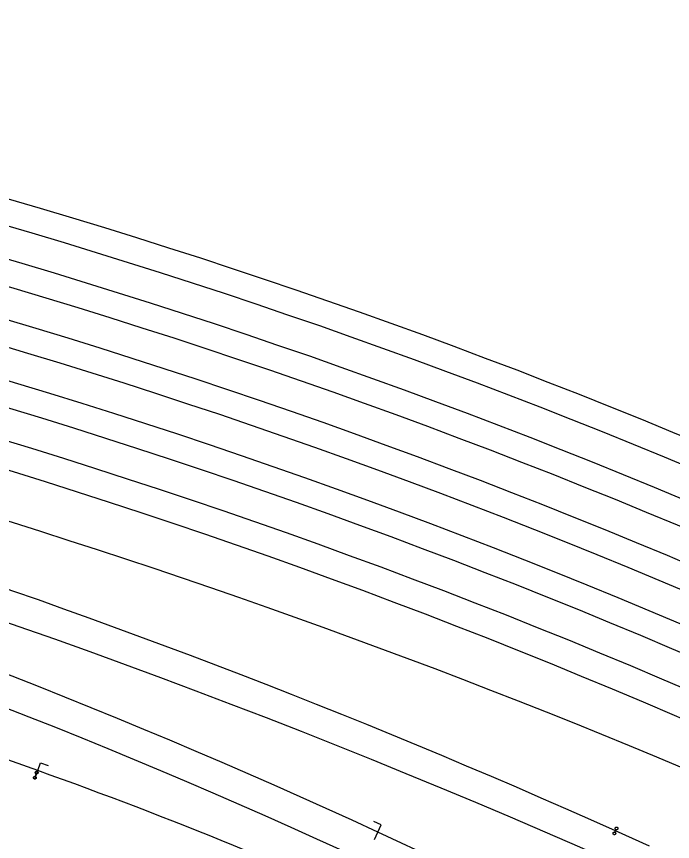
# Model space of a CAD drawing. Extents: x 6540402 to 6566579, y 5525343 to 5532423.
# Drawn here: x 6544363.5 to 6544484.3, y 5526379.4 to 5526531.2 of the extents above; entities that cross this region are included whole.
import ezdxf

# ---------------------------------------------------------------- set-up
doc = ezdxf.new("R2010")
doc.units = 0
for name, color, linetype in [('IR_ps_geometria', 7, 'Continuous'), ('TOR_PS_OPIS_T-symbole geometrii', 7, 'Continuous'), ('TOR_PS_T-tory projektowane', 7, 'Continuous')]:
    doc.layers.add(name, color=color, linetype=linetype)

msp = doc.modelspace()

# ---------------------------------------------------------------- linework, layer by layer
at = {"layer": 'IR_ps_geometria'}
for points in [[(6544367.08, 5526391.64), (6544367, 5526391.4), (6544367.03, 5526391.39), (6544367.06, 5526391.37), (6544367.08, 5526391.35), (6544367.11, 5526391.33), (6544367.13, 5526391.3), (6544367.14, 5526391.27), (6544367.15, 5526391.24), (6544367.16, 5526391.21), (6544367.17, 5526391.18), (6544367.17, 5526391.15), (6544367.16, 5526391.11), (6544367.15, 5526391.08), (6544367.14, 5526391.05), (6544367.12, 5526391.02), (6544367.1, 5526391), (6544367.08, 5526390.98), (6544367.05, 5526390.96), (6544367.03, 5526390.94), (6544367, 5526390.93), (6544366.96, 5526390.92), (6544366.93, 5526390.92), (6544366.9, 5526390.92), (6544366.87, 5526390.92), (6544366.83, 5526390.93), (6544366.8, 5526390.94), (6544366.78, 5526390.96), (6544366.75, 5526390.98), (6544366.73, 5526391), (6544366.71, 5526391.03), (6544366.69, 5526391.06), (6544366.68, 5526391.09), (6544366.67, 5526391.12), (6544366.67, 5526391.15), (6544366.67, 5526391.18), (6544366.67, 5526391.22), (6544366.68, 5526391.25), (6544366.69, 5526391.28), (6544366.71, 5526391.31), (6544366.73, 5526391.33), (6544366.75, 5526391.36), (6544366.78, 5526391.37), (6544366.81, 5526391.39), (6544366.84, 5526391.4), (6544366.87, 5526391.41), (6544366.9, 5526391.41), (6544366.94, 5526391.41), (6544366.97, 5526391.41), (6544367, 5526391.4), (6544367.17, 5526391.87), (6544367.14, 5526391.89), (6544367.11, 5526391.9), (6544367.08, 5526391.92), (6544367.06, 5526391.95), (6544367.04, 5526391.97), (6544367.02, 5526392), (6544367.01, 5526392.03), (6544367, 5526392.06), (6544367, 5526392.1), (6544367, 5526392.13), (6544367, 5526392.16), (6544367.01, 5526392.19), (6544367.03, 5526392.22), (6544367.04, 5526392.25), (6544367.06, 5526392.28), (6544367.09, 5526392.3), (6544367.11, 5526392.32), (6544367.14, 5526392.33), (6544367.17, 5526392.35), (6544367.2, 5526392.35), (6544367.23, 5526392.36), (6544367.27, 5526392.36), (6544367.3, 5526392.35), (6544367.33, 5526392.34), (6544367.36, 5526392.33), (6544367.39, 5526392.32), (6544367.42, 5526392.3), (6544367.44, 5526392.27), (6544367.46, 5526392.25), (6544367.47, 5526392.22), (6544367.49, 5526392.19), (6544367.49, 5526392.16), (6544367.5, 5526392.12), (6544367.5, 5526392.09), (6544367.49, 5526392.06), (6544367.48, 5526392.03), (6544367.47, 5526392), (6544367.45, 5526391.97), (6544367.43, 5526391.94), (6544367.41, 5526391.92), (6544367.39, 5526391.9), (6544367.36, 5526391.88), (6544367.33, 5526391.87), (6544367.29, 5526391.86), (6544367.26, 5526391.86), (6544367.23, 5526391.86), (6544367.2, 5526391.86), (6544367.17, 5526391.87)], [(6544367.08, 5526391.64), (6544367, 5526391.4), (6544367.03, 5526391.39), (6544367.06, 5526391.37), (6544367.08, 5526391.35), (6544367.11, 5526391.33), (6544367.13, 5526391.3), (6544367.14, 5526391.27), (6544367.15, 5526391.24), (6544367.16, 5526391.21), (6544367.17, 5526391.18), (6544367.17, 5526391.15), (6544367.16, 5526391.11), (6544367.15, 5526391.08), (6544367.14, 5526391.05), (6544367.12, 5526391.02), (6544367.1, 5526391), (6544367.08, 5526390.98), (6544367.05, 5526390.96), (6544367.03, 5526390.94), (6544367, 5526390.93), (6544366.96, 5526390.92), (6544366.93, 5526390.92), (6544366.9, 5526390.92), (6544366.87, 5526390.92), (6544366.83, 5526390.93), (6544366.8, 5526390.94), (6544366.78, 5526390.96), (6544366.75, 5526390.98), (6544366.73, 5526391), (6544366.71, 5526391.03), (6544366.69, 5526391.06), (6544366.68, 5526391.09), (6544366.67, 5526391.12), (6544366.67, 5526391.15), (6544366.67, 5526391.18), (6544366.67, 5526391.22), (6544366.68, 5526391.25), (6544366.69, 5526391.28), (6544366.71, 5526391.31), (6544366.73, 5526391.33), (6544366.75, 5526391.36), (6544366.78, 5526391.37), (6544366.81, 5526391.39), (6544366.84, 5526391.4), (6544366.87, 5526391.41), (6544366.9, 5526391.41), (6544366.94, 5526391.41), (6544366.97, 5526391.41), (6544367, 5526391.4), (6544367.17, 5526391.87), (6544367.14, 5526391.89), (6544367.11, 5526391.9), (6544367.08, 5526391.92), (6544367.06, 5526391.95), (6544367.04, 5526391.97), (6544367.02, 5526392), (6544367.01, 5526392.03), (6544367, 5526392.06), (6544367, 5526392.1), (6544367, 5526392.13), (6544367, 5526392.16), (6544367.01, 5526392.19), (6544367.03, 5526392.22), (6544367.04, 5526392.25), (6544367.06, 5526392.28), (6544367.09, 5526392.3), (6544367.11, 5526392.32), (6544367.14, 5526392.33), (6544367.17, 5526392.35), (6544367.2, 5526392.35), (6544367.23, 5526392.36), (6544367.27, 5526392.36), (6544367.3, 5526392.35), (6544367.33, 5526392.34), (6544367.36, 5526392.33), (6544367.39, 5526392.32), (6544367.42, 5526392.3), (6544367.44, 5526392.27), (6544367.46, 5526392.25), (6544367.47, 5526392.22), (6544367.49, 5526392.19), (6544367.49, 5526392.16), (6544367.5, 5526392.12), (6544367.5, 5526392.09), (6544367.49, 5526392.06), (6544367.48, 5526392.03), (6544367.47, 5526392), (6544367.45, 5526391.97), (6544367.43, 5526391.94), (6544367.41, 5526391.92), (6544367.39, 5526391.9), (6544367.36, 5526391.88), (6544367.33, 5526391.87), (6544367.29, 5526391.86), (6544367.26, 5526391.86), (6544367.23, 5526391.86), (6544367.2, 5526391.86), (6544367.17, 5526391.87)], [(6544367.08, 5526391.64), (6544367, 5526391.4), (6544367.03, 5526391.39), (6544367.06, 5526391.37), (6544367.08, 5526391.35), (6544367.11, 5526391.33), (6544367.13, 5526391.3), (6544367.14, 5526391.27), (6544367.15, 5526391.24), (6544367.16, 5526391.21), (6544367.17, 5526391.18), (6544367.17, 5526391.15), (6544367.16, 5526391.11), (6544367.15, 5526391.08), (6544367.14, 5526391.05), (6544367.12, 5526391.02), (6544367.1, 5526391), (6544367.08, 5526390.98), (6544367.05, 5526390.96), (6544367.03, 5526390.94), (6544367, 5526390.93), (6544366.96, 5526390.92), (6544366.93, 5526390.92), (6544366.9, 5526390.92), (6544366.87, 5526390.92), (6544366.83, 5526390.93), (6544366.8, 5526390.94), (6544366.78, 5526390.96), (6544366.75, 5526390.98), (6544366.73, 5526391), (6544366.71, 5526391.03), (6544366.69, 5526391.06), (6544366.68, 5526391.09), (6544366.67, 5526391.12), (6544366.67, 5526391.15), (6544366.67, 5526391.18), (6544366.67, 5526391.22), (6544366.68, 5526391.25), (6544366.69, 5526391.28), (6544366.71, 5526391.31), (6544366.73, 5526391.33), (6544366.75, 5526391.36), (6544366.78, 5526391.37), (6544366.81, 5526391.39), (6544366.84, 5526391.4), (6544366.87, 5526391.41), (6544366.9, 5526391.41), (6544366.94, 5526391.41), (6544366.97, 5526391.41), (6544367, 5526391.4), (6544367.17, 5526391.87), (6544367.14, 5526391.89), (6544367.11, 5526391.9), (6544367.08, 5526391.92), (6544367.06, 5526391.95), (6544367.04, 5526391.97), (6544367.02, 5526392), (6544367.01, 5526392.03), (6544367, 5526392.06), (6544367, 5526392.1), (6544367, 5526392.13), (6544367, 5526392.16), (6544367.01, 5526392.19), (6544367.03, 5526392.22), (6544367.04, 5526392.25), (6544367.06, 5526392.28), (6544367.09, 5526392.3), (6544367.11, 5526392.32), (6544367.14, 5526392.33), (6544367.17, 5526392.35), (6544367.2, 5526392.35), (6544367.23, 5526392.36), (6544367.27, 5526392.36), (6544367.3, 5526392.35), (6544367.33, 5526392.34), (6544367.36, 5526392.33), (6544367.39, 5526392.32), (6544367.42, 5526392.3), (6544367.44, 5526392.27), (6544367.46, 5526392.25), (6544367.47, 5526392.22), (6544367.49, 5526392.19), (6544367.49, 5526392.16), (6544367.5, 5526392.12), (6544367.5, 5526392.09), (6544367.49, 5526392.06), (6544367.48, 5526392.03), (6544367.47, 5526392), (6544367.45, 5526391.97), (6544367.43, 5526391.94), (6544367.41, 5526391.92), (6544367.39, 5526391.9), (6544367.36, 5526391.88), (6544367.33, 5526391.87), (6544367.29, 5526391.86), (6544367.26, 5526391.86), (6544367.23, 5526391.86), (6544367.2, 5526391.86), (6544367.17, 5526391.87)], [(6544367.08, 5526391.64), (6544367, 5526391.4), (6544367.03, 5526391.39), (6544367.06, 5526391.37), (6544367.08, 5526391.35), (6544367.11, 5526391.33), (6544367.13, 5526391.3), (6544367.14, 5526391.27), (6544367.15, 5526391.24), (6544367.16, 5526391.21), (6544367.17, 5526391.18), (6544367.17, 5526391.15), (6544367.16, 5526391.11), (6544367.15, 5526391.08), (6544367.14, 5526391.05), (6544367.12, 5526391.02), (6544367.1, 5526391), (6544367.08, 5526390.98), (6544367.05, 5526390.96), (6544367.03, 5526390.94), (6544367, 5526390.93), (6544366.96, 5526390.92), (6544366.93, 5526390.92), (6544366.9, 5526390.92), (6544366.87, 5526390.92), (6544366.83, 5526390.93), (6544366.8, 5526390.94), (6544366.78, 5526390.96), (6544366.75, 5526390.98), (6544366.73, 5526391), (6544366.71, 5526391.03), (6544366.69, 5526391.06), (6544366.68, 5526391.09), (6544366.67, 5526391.12), (6544366.67, 5526391.15), (6544366.67, 5526391.18), (6544366.67, 5526391.22), (6544366.68, 5526391.25), (6544366.69, 5526391.28), (6544366.71, 5526391.31), (6544366.73, 5526391.33), (6544366.75, 5526391.36), (6544366.78, 5526391.37), (6544366.81, 5526391.39), (6544366.84, 5526391.4), (6544366.87, 5526391.41), (6544366.9, 5526391.41), (6544366.94, 5526391.41), (6544366.97, 5526391.41), (6544367, 5526391.4), (6544367.17, 5526391.87), (6544367.14, 5526391.89), (6544367.11, 5526391.9), (6544367.08, 5526391.92), (6544367.06, 5526391.95), (6544367.04, 5526391.97), (6544367.02, 5526392), (6544367.01, 5526392.03), (6544367, 5526392.06), (6544367, 5526392.1), (6544367, 5526392.13), (6544367, 5526392.16), (6544367.01, 5526392.19), (6544367.03, 5526392.22), (6544367.04, 5526392.25), (6544367.06, 5526392.28), (6544367.09, 5526392.3), (6544367.11, 5526392.32), (6544367.14, 5526392.33), (6544367.17, 5526392.35), (6544367.2, 5526392.35), (6544367.23, 5526392.36), (6544367.27, 5526392.36), (6544367.3, 5526392.35), (6544367.33, 5526392.34), (6544367.36, 5526392.33), (6544367.39, 5526392.32), (6544367.42, 5526392.3), (6544367.44, 5526392.27), (6544367.46, 5526392.25), (6544367.47, 5526392.22), (6544367.49, 5526392.19), (6544367.49, 5526392.16), (6544367.5, 5526392.12), (6544367.5, 5526392.09), (6544367.49, 5526392.06), (6544367.48, 5526392.03), (6544367.47, 5526392), (6544367.45, 5526391.97), (6544367.43, 5526391.94), (6544367.41, 5526391.92), (6544367.39, 5526391.9), (6544367.36, 5526391.88), (6544367.33, 5526391.87), (6544367.29, 5526391.86), (6544367.26, 5526391.86), (6544367.23, 5526391.86), (6544367.2, 5526391.86), (6544367.17, 5526391.87)], [(6544367.08, 5526391.64), (6544367, 5526391.4), (6544367.03, 5526391.39), (6544367.06, 5526391.37), (6544367.08, 5526391.35), (6544367.11, 5526391.33), (6544367.13, 5526391.3), (6544367.14, 5526391.27), (6544367.15, 5526391.24), (6544367.16, 5526391.21), (6544367.17, 5526391.18), (6544367.17, 5526391.15), (6544367.16, 5526391.11), (6544367.15, 5526391.08), (6544367.14, 5526391.05), (6544367.12, 5526391.02), (6544367.1, 5526391), (6544367.08, 5526390.98), (6544367.05, 5526390.96), (6544367.03, 5526390.94), (6544367, 5526390.93), (6544366.96, 5526390.92), (6544366.93, 5526390.92), (6544366.9, 5526390.92), (6544366.87, 5526390.92), (6544366.83, 5526390.93), (6544366.8, 5526390.94), (6544366.78, 5526390.96), (6544366.75, 5526390.98), (6544366.73, 5526391), (6544366.71, 5526391.03), (6544366.69, 5526391.06), (6544366.68, 5526391.09), (6544366.67, 5526391.12), (6544366.67, 5526391.15), (6544366.67, 5526391.18), (6544366.67, 5526391.22), (6544366.68, 5526391.25), (6544366.69, 5526391.28), (6544366.71, 5526391.31), (6544366.73, 5526391.33), (6544366.75, 5526391.36), (6544366.78, 5526391.37), (6544366.81, 5526391.39), (6544366.84, 5526391.4), (6544366.87, 5526391.41), (6544366.9, 5526391.41), (6544366.94, 5526391.41), (6544366.97, 5526391.41), (6544367, 5526391.4), (6544367.17, 5526391.87), (6544367.14, 5526391.89), (6544367.11, 5526391.9), (6544367.08, 5526391.92), (6544367.06, 5526391.95), (6544367.04, 5526391.97), (6544367.02, 5526392), (6544367.01, 5526392.03), (6544367, 5526392.06), (6544367, 5526392.1), (6544367, 5526392.13), (6544367, 5526392.16), (6544367.01, 5526392.19), (6544367.03, 5526392.22), (6544367.04, 5526392.25), (6544367.06, 5526392.28), (6544367.09, 5526392.3), (6544367.11, 5526392.32), (6544367.14, 5526392.33), (6544367.17, 5526392.35), (6544367.2, 5526392.35), (6544367.23, 5526392.36), (6544367.27, 5526392.36), (6544367.3, 5526392.35), (6544367.33, 5526392.34), (6544367.36, 5526392.33), (6544367.39, 5526392.32), (6544367.42, 5526392.3), (6544367.44, 5526392.27), (6544367.46, 5526392.25), (6544367.47, 5526392.22), (6544367.49, 5526392.19), (6544367.49, 5526392.16), (6544367.5, 5526392.12), (6544367.5, 5526392.09), (6544367.49, 5526392.06), (6544367.48, 5526392.03), (6544367.47, 5526392), (6544367.45, 5526391.97), (6544367.43, 5526391.94), (6544367.41, 5526391.92), (6544367.39, 5526391.9), (6544367.36, 5526391.88), (6544367.33, 5526391.87), (6544367.29, 5526391.86), (6544367.26, 5526391.86), (6544367.23, 5526391.86), (6544367.2, 5526391.86), (6544367.17, 5526391.87)], [(6544473.76, 5526381.39), (6544473.66, 5526381.16), (6544473.69, 5526381.15), (6544473.72, 5526381.13), (6544473.74, 5526381.11), (6544473.76, 5526381.08), (6544473.78, 5526381.05), (6544473.79, 5526381.02), (6544473.8, 5526380.99), (6544473.81, 5526380.96), (6544473.81, 5526380.93), (6544473.8, 5526380.89), (6544473.8, 5526380.86), (6544473.79, 5526380.83), (6544473.77, 5526380.8), (6544473.75, 5526380.78), (6544473.73, 5526380.75), (6544473.7, 5526380.73), (6544473.68, 5526380.71), (6544473.65, 5526380.7), (6544473.62, 5526380.69), (6544473.58, 5526380.69), (6544473.55, 5526380.68), (6544473.52, 5526380.69), (6544473.49, 5526380.7), (6544473.46, 5526380.71), (6544473.43, 5526380.72), (6544473.4, 5526380.74), (6544473.38, 5526380.76), (6544473.36, 5526380.79), (6544473.34, 5526380.82), (6544473.32, 5526380.85), (6544473.31, 5526380.88), (6544473.31, 5526380.91), (6544473.31, 5526380.94), (6544473.31, 5526380.97), (6544473.32, 5526381.01), (6544473.33, 5526381.04), (6544473.35, 5526381.07), (6544473.36, 5526381.09), (6544473.39, 5526381.12), (6544473.41, 5526381.14), (6544473.44, 5526381.15), (6544473.47, 5526381.17), (6544473.5, 5526381.18), (6544473.53, 5526381.18), (6544473.57, 5526381.18), (6544473.6, 5526381.18), (6544473.63, 5526381.17), (6544473.66, 5526381.16), (6544473.86, 5526381.62), (6544473.84, 5526381.63), (6544473.81, 5526381.65), (6544473.79, 5526381.68), (6544473.76, 5526381.7), (6544473.75, 5526381.73), (6544473.73, 5526381.76), (6544473.72, 5526381.79), (6544473.72, 5526381.82), (6544473.72, 5526381.85), (6544473.72, 5526381.89), (6544473.73, 5526381.92), (6544473.74, 5526381.95), (6544473.75, 5526381.98), (6544473.77, 5526382.01), (6544473.8, 5526382.03), (6544473.82, 5526382.05), (6544473.85, 5526382.07), (6544473.88, 5526382.08), (6544473.91, 5526382.09), (6544473.94, 5526382.1), (6544473.97, 5526382.1), (6544474.01, 5526382.09), (6544474.04, 5526382.09), (6544474.07, 5526382.08), (6544474.1, 5526382.06), (6544474.13, 5526382.04), (6544474.15, 5526382.02), (6544474.17, 5526381.99), (6544474.19, 5526381.97), (6544474.2, 5526381.94), (6544474.21, 5526381.9), (6544474.22, 5526381.87), (6544474.22, 5526381.84), (6544474.21, 5526381.81), (6544474.21, 5526381.78), (6544474.2, 5526381.74), (6544474.18, 5526381.72), (6544474.16, 5526381.69), (6544474.14, 5526381.67), (6544474.11, 5526381.64), (6544474.09, 5526381.63), (6544474.06, 5526381.61), (6544474.02, 5526381.6), (6544473.99, 5526381.6), (6544473.96, 5526381.6), (6544473.93, 5526381.6), (6544473.9, 5526381.61), (6544473.86, 5526381.62)], [(6544473.76, 5526381.39), (6544473.66, 5526381.16), (6544473.69, 5526381.15), (6544473.72, 5526381.13), (6544473.74, 5526381.11), (6544473.76, 5526381.08), (6544473.78, 5526381.05), (6544473.79, 5526381.02), (6544473.8, 5526380.99), (6544473.81, 5526380.96), (6544473.81, 5526380.93), (6544473.8, 5526380.89), (6544473.8, 5526380.86), (6544473.79, 5526380.83), (6544473.77, 5526380.8), (6544473.75, 5526380.78), (6544473.73, 5526380.75), (6544473.7, 5526380.73), (6544473.68, 5526380.71), (6544473.65, 5526380.7), (6544473.62, 5526380.69), (6544473.58, 5526380.69), (6544473.55, 5526380.68), (6544473.52, 5526380.69), (6544473.49, 5526380.7), (6544473.46, 5526380.71), (6544473.43, 5526380.72), (6544473.4, 5526380.74), (6544473.38, 5526380.76), (6544473.36, 5526380.79), (6544473.34, 5526380.82), (6544473.32, 5526380.85), (6544473.31, 5526380.88), (6544473.31, 5526380.91), (6544473.31, 5526380.94), (6544473.31, 5526380.97), (6544473.32, 5526381.01), (6544473.33, 5526381.04), (6544473.35, 5526381.07), (6544473.36, 5526381.09), (6544473.39, 5526381.12), (6544473.41, 5526381.14), (6544473.44, 5526381.15), (6544473.47, 5526381.17), (6544473.5, 5526381.18), (6544473.53, 5526381.18), (6544473.57, 5526381.18), (6544473.6, 5526381.18), (6544473.63, 5526381.17), (6544473.66, 5526381.16), (6544473.86, 5526381.62), (6544473.84, 5526381.63), (6544473.81, 5526381.65), (6544473.79, 5526381.68), (6544473.76, 5526381.7), (6544473.75, 5526381.73), (6544473.73, 5526381.76), (6544473.72, 5526381.79), (6544473.72, 5526381.82), (6544473.72, 5526381.85), (6544473.72, 5526381.89), (6544473.73, 5526381.92), (6544473.74, 5526381.95), (6544473.75, 5526381.98), (6544473.77, 5526382.01), (6544473.8, 5526382.03), (6544473.82, 5526382.05), (6544473.85, 5526382.07), (6544473.88, 5526382.08), (6544473.91, 5526382.09), (6544473.94, 5526382.1), (6544473.97, 5526382.1), (6544474.01, 5526382.09), (6544474.04, 5526382.09), (6544474.07, 5526382.08), (6544474.1, 5526382.06), (6544474.13, 5526382.04), (6544474.15, 5526382.02), (6544474.17, 5526381.99), (6544474.19, 5526381.97), (6544474.2, 5526381.94), (6544474.21, 5526381.9), (6544474.22, 5526381.87), (6544474.22, 5526381.84), (6544474.21, 5526381.81), (6544474.21, 5526381.78), (6544474.2, 5526381.74), (6544474.18, 5526381.72), (6544474.16, 5526381.69), (6544474.14, 5526381.67), (6544474.11, 5526381.64), (6544474.09, 5526381.63), (6544474.06, 5526381.61), (6544474.02, 5526381.6), (6544473.99, 5526381.6), (6544473.96, 5526381.6), (6544473.93, 5526381.6), (6544473.9, 5526381.61), (6544473.86, 5526381.62)], [(6544473.76, 5526381.39), (6544473.66, 5526381.16), (6544473.69, 5526381.15), (6544473.72, 5526381.13), (6544473.74, 5526381.11), (6544473.76, 5526381.08), (6544473.78, 5526381.05), (6544473.79, 5526381.02), (6544473.8, 5526380.99), (6544473.81, 5526380.96), (6544473.81, 5526380.93), (6544473.8, 5526380.89), (6544473.8, 5526380.86), (6544473.79, 5526380.83), (6544473.77, 5526380.8), (6544473.75, 5526380.78), (6544473.73, 5526380.75), (6544473.7, 5526380.73), (6544473.68, 5526380.71), (6544473.65, 5526380.7), (6544473.62, 5526380.69), (6544473.58, 5526380.69), (6544473.55, 5526380.68), (6544473.52, 5526380.69), (6544473.49, 5526380.7), (6544473.46, 5526380.71), (6544473.43, 5526380.72), (6544473.4, 5526380.74), (6544473.38, 5526380.76), (6544473.36, 5526380.79), (6544473.34, 5526380.82), (6544473.32, 5526380.85), (6544473.31, 5526380.88), (6544473.31, 5526380.91), (6544473.31, 5526380.94), (6544473.31, 5526380.97), (6544473.32, 5526381.01), (6544473.33, 5526381.04), (6544473.35, 5526381.07), (6544473.36, 5526381.09), (6544473.39, 5526381.12), (6544473.41, 5526381.14), (6544473.44, 5526381.15), (6544473.47, 5526381.17), (6544473.5, 5526381.18), (6544473.53, 5526381.18), (6544473.57, 5526381.18), (6544473.6, 5526381.18), (6544473.63, 5526381.17), (6544473.66, 5526381.16), (6544473.86, 5526381.62), (6544473.84, 5526381.63), (6544473.81, 5526381.65), (6544473.79, 5526381.68), (6544473.76, 5526381.7), (6544473.75, 5526381.73), (6544473.73, 5526381.76), (6544473.72, 5526381.79), (6544473.72, 5526381.82), (6544473.72, 5526381.85), (6544473.72, 5526381.89), (6544473.73, 5526381.92), (6544473.74, 5526381.95), (6544473.75, 5526381.98), (6544473.77, 5526382.01), (6544473.8, 5526382.03), (6544473.82, 5526382.05), (6544473.85, 5526382.07), (6544473.88, 5526382.08), (6544473.91, 5526382.09), (6544473.94, 5526382.1), (6544473.97, 5526382.1), (6544474.01, 5526382.09), (6544474.04, 5526382.09), (6544474.07, 5526382.08), (6544474.1, 5526382.06), (6544474.13, 5526382.04), (6544474.15, 5526382.02), (6544474.17, 5526381.99), (6544474.19, 5526381.97), (6544474.2, 5526381.94), (6544474.21, 5526381.9), (6544474.22, 5526381.87), (6544474.22, 5526381.84), (6544474.21, 5526381.81), (6544474.21, 5526381.78), (6544474.2, 5526381.74), (6544474.18, 5526381.72), (6544474.16, 5526381.69), (6544474.14, 5526381.67), (6544474.11, 5526381.64), (6544474.09, 5526381.63), (6544474.06, 5526381.61), (6544474.02, 5526381.6), (6544473.99, 5526381.6), (6544473.96, 5526381.6), (6544473.93, 5526381.6), (6544473.9, 5526381.61), (6544473.86, 5526381.62)], [(6544473.76, 5526381.39), (6544473.66, 5526381.16), (6544473.69, 5526381.15), (6544473.72, 5526381.13), (6544473.74, 5526381.11), (6544473.76, 5526381.08), (6544473.78, 5526381.05), (6544473.79, 5526381.02), (6544473.8, 5526380.99), (6544473.81, 5526380.96), (6544473.81, 5526380.93), (6544473.8, 5526380.89), (6544473.8, 5526380.86), (6544473.79, 5526380.83), (6544473.77, 5526380.8), (6544473.75, 5526380.78), (6544473.73, 5526380.75), (6544473.7, 5526380.73), (6544473.68, 5526380.71), (6544473.65, 5526380.7), (6544473.62, 5526380.69), (6544473.58, 5526380.69), (6544473.55, 5526380.68), (6544473.52, 5526380.69), (6544473.49, 5526380.7), (6544473.46, 5526380.71), (6544473.43, 5526380.72), (6544473.4, 5526380.74), (6544473.38, 5526380.76), (6544473.36, 5526380.79), (6544473.34, 5526380.82), (6544473.32, 5526380.85), (6544473.31, 5526380.88), (6544473.31, 5526380.91), (6544473.31, 5526380.94), (6544473.31, 5526380.97), (6544473.32, 5526381.01), (6544473.33, 5526381.04), (6544473.35, 5526381.07), (6544473.36, 5526381.09), (6544473.39, 5526381.12), (6544473.41, 5526381.14), (6544473.44, 5526381.15), (6544473.47, 5526381.17), (6544473.5, 5526381.18), (6544473.53, 5526381.18), (6544473.57, 5526381.18), (6544473.6, 5526381.18), (6544473.63, 5526381.17), (6544473.66, 5526381.16), (6544473.86, 5526381.62), (6544473.84, 5526381.63), (6544473.81, 5526381.65), (6544473.79, 5526381.68), (6544473.76, 5526381.7), (6544473.75, 5526381.73), (6544473.73, 5526381.76), (6544473.72, 5526381.79), (6544473.72, 5526381.82), (6544473.72, 5526381.85), (6544473.72, 5526381.89), (6544473.73, 5526381.92), (6544473.74, 5526381.95), (6544473.75, 5526381.98), (6544473.77, 5526382.01), (6544473.8, 5526382.03), (6544473.82, 5526382.05), (6544473.85, 5526382.07), (6544473.88, 5526382.08), (6544473.91, 5526382.09), (6544473.94, 5526382.1), (6544473.97, 5526382.1), (6544474.01, 5526382.09), (6544474.04, 5526382.09), (6544474.07, 5526382.08), (6544474.1, 5526382.06), (6544474.13, 5526382.04), (6544474.15, 5526382.02), (6544474.17, 5526381.99), (6544474.19, 5526381.97), (6544474.2, 5526381.94), (6544474.21, 5526381.9), (6544474.22, 5526381.87), (6544474.22, 5526381.84), (6544474.21, 5526381.81), (6544474.21, 5526381.78), (6544474.2, 5526381.74), (6544474.18, 5526381.72), (6544474.16, 5526381.69), (6544474.14, 5526381.67), (6544474.11, 5526381.64), (6544474.09, 5526381.63), (6544474.06, 5526381.61), (6544474.02, 5526381.6), (6544473.99, 5526381.6), (6544473.96, 5526381.6), (6544473.93, 5526381.6), (6544473.9, 5526381.61), (6544473.86, 5526381.62)]]:
    msp.add_lwpolyline(points, close=True, dxfattribs=at)
at = {"layer": 'TOR_PS_OPIS_T-symbole geometrii'}
for p, q in [((6544366.95, 5526391.07), (6544367.96, 5526393.9)), ((6544367.96, 5526393.9), (6544369.37, 5526393.39)), ((6544430.67, 5526382.51), (6544429.31, 5526383.14)), ((6544429.41, 5526379.79), (6544430.67, 5526382.51))]:
    msp.add_line(p, q, dxfattribs=at)
at = {"layer": 'TOR_PS_T-tory projektowane'}
for p, q in [((6544367.45, 5526392.48), (6544343.52, 5526401.02)), ((6544787.6, 5526215.71), (6544430.04, 5526381.15))]:
    msp.add_line(p, q, dxfattribs=at)
msp.add_lwpolyline([(6544480.03, 5526378.56), (6544476.9, 5526379.98), (6544473.76, 5526381.39)], dxfattribs=at)
for centre, radius, start, end in [((6544026.29, 5525345.58), 1200, 62.24473, 81.13225), ((6544024.77, 5525341.01), 1200, 62.24473, 81.13225), ((6544022.93, 5525335.43), 1200, 62.24473, 81.13225), ((6544021.41, 5525330.86), 1200, 62.24473, 81.13225), ((6544019.56, 5525325.27), 1200, 62.24473, 81.13225), ((6544018.05, 5525320.7), 1200, 62.24473, 81.13225), ((6544016.2, 5525315.12), 1200, 62.24473, 81.13225), ((6544014.69, 5525310.55), 1200, 62.24473, 81.13225), ((6544012.84, 5525304.97), 1200, 62.24473, 81.13225), ((6544009.48, 5525300.68), 1200, 62.24473, 81.13225), ((6543885.39, 5525050.22), 1450, 63.60198, 81.13225), ((6543926.13, 5525292.08), 1200, 65.17038, 81.13225), ((6543901.07, 5525103.88), 1400, 65.85399, 78.88135), ((6543943.82, 5525102.27), 1400, 64.49563, 78.88135), ((6543924.44, 5525286.47), 1200, 65.17038, 81.13225), ((6544081.88, 5525591.89), 850, 65.17038, 70.36871)]:
    msp.add_arc(centre, radius, start, end, dxfattribs=at)

doc.saveas('drawing.dxf')
